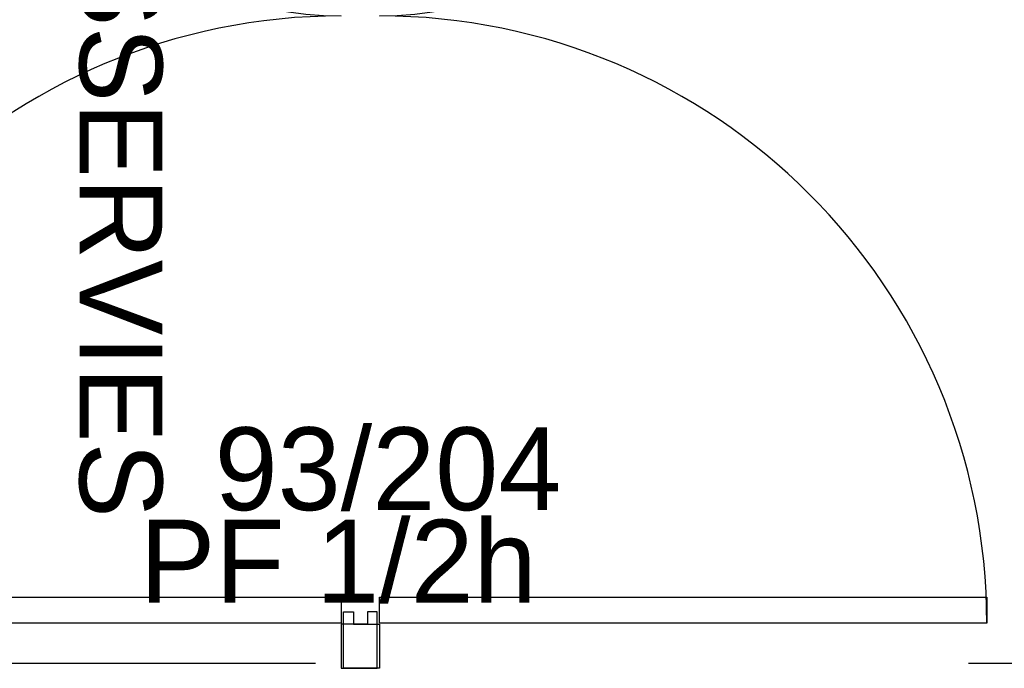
# Model space of a CAD drawing. Header units: millimetres. Extents: x -15 to 127, y -65 to 67.
# Tile 416 of 476: x 113.6499 to 113.8006, y 29.875 to 29.9743. Entities that reach past the tile are written whole.
import ezdxf

# ---------------------------------------------------------------- set-up
doc = ezdxf.new("R2010")
doc.units = ezdxf.units.MM
doc.header["$MEASUREMENT"] = 0
doc.linetypes.add('PC_DASH_2', pattern=[0.125, 0.05555555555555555, -0.06944444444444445])
doc.layers.add('Calque 5', color=7, linetype='Continuous')
doc.styles.get("Standard").update_dxf_attribs({"font": 'BKANT.TTF'})

# ---------------------------------------------------------------- blocks, each defined once
blk = doc.blocks.new('PD_31256')
at = {"layer": 'Calque 5', "color": 0}
for points in [[(46.16075546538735, -36.89224733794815), (46.16625546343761, -36.89224733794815), (46.16625546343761, -36.9008333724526), (46.16475546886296, -36.9008333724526), (46.16475546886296, -36.8989935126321), (46.16075546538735, -36.89899352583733), (46.16075546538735, -36.89224733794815)], [(46.160754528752, -37.04086159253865), (46.160754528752, -37.04486159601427), (46.06775455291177, -37.04486159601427), (46.06775455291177, -37.04086159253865), (46.160754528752, -37.04086159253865)], [(46.16075451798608, -37.05175906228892), (46.16625451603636, -37.05175906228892), (46.16625451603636, -37.04312535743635), (46.1647545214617, -37.04312535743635), (46.1647545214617, -37.04497543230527), (46.16075451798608, -37.04497544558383), (46.16075451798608, -37.05175906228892)]]:
    blk.add_lwpolyline(points, dxfattribs=at)
for centre, radius, start, end in [((46.16075547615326, -36.89886147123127), 0.05299999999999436, 180, 270), ((46.16075451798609, -37.04486143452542), 0.09299997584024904, 90, 180)]:
    blk.add_arc(centre, radius, start, end, dxfattribs=at)
blk = doc.blocks.new('PD_31258')
at = {"layer": 'Calque 5', "color": 0}
for points in [[(46.166601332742, -36.89224733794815), (46.16110133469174, -36.89224733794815), (46.16110133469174, -36.9008333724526), (46.16260132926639, -36.9008333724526), (46.16260132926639, -36.8989935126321), (46.16660133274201, -36.89899352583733), (46.166601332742, -36.89224733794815)], [(46.25960224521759, -37.04086159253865), (46.25960224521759, -37.04486159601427), (46.16660226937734, -37.04486159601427), (46.16660226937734, -37.04086159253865), (46.25960224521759, -37.04086159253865)], [(46.16660228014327, -37.05175906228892), (46.161102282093, -37.05175906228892), (46.161102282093, -37.04312535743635), (46.16260227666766, -37.04312535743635), (46.16260227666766, -37.04497543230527), (46.16660228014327, -37.04497544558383), (46.16660228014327, -37.05175906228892)]]:
    blk.add_lwpolyline(points, dxfattribs=at)
for centre, radius, start, end in [((46.16660132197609, -36.89886147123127), 0.05300000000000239, 270, 0), ((46.16660228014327, -37.04486143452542), 0.09299997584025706, 0, 90)]:
    blk.add_arc(centre, radius, start, end, dxfattribs=at)
blk = doc.blocks.new('PD_32602')
at = {"layer": 'Calque 5', "color": 0}
for points in [[(46.16075546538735, -36.89224733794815), (46.16625546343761, -36.89224733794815), (46.16625546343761, -36.9008333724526), (46.16475546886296, -36.9008333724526), (46.16475546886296, -36.8989935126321), (46.16075546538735, -36.89899352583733), (46.16075546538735, -36.89224733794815)], [(46.160754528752, -37.04086159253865), (46.160754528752, -37.04486159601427), (46.06775455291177, -37.04486159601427), (46.06775455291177, -37.04086159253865), (46.160754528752, -37.04086159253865)], [(46.16075451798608, -37.05175906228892), (46.16625451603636, -37.05175906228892), (46.16625451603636, -37.04312535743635), (46.1647545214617, -37.04312535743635), (46.1647545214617, -37.04497543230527), (46.16075451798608, -37.04497544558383), (46.16075451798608, -37.05175906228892)]]:
    blk.add_lwpolyline(points, dxfattribs=at)
for centre, radius, start, end in [((46.16075547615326, -36.89886147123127), 0.05299999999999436, 180, 270), ((46.16075451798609, -37.04486143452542), 0.09299997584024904, 90, 180)]:
    blk.add_arc(centre, radius, start, end, dxfattribs=at)
blk = doc.blocks.new('PD_32604')
at = {"layer": 'Calque 5', "color": 0}
for points in [[(46.166601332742, -36.89224733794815), (46.16110133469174, -36.89224733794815), (46.16110133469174, -36.9008333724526), (46.16260132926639, -36.9008333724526), (46.16260132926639, -36.8989935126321), (46.16660133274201, -36.89899352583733), (46.166601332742, -36.89224733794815)], [(46.25960224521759, -37.04086159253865), (46.25960224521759, -37.04486159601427), (46.16660226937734, -37.04486159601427), (46.16660226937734, -37.04086159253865), (46.25960224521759, -37.04086159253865)], [(46.16660228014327, -37.05175906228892), (46.161102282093, -37.05175906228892), (46.161102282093, -37.04312535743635), (46.16260227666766, -37.04312535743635), (46.16260227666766, -37.04497543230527), (46.16660228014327, -37.04497544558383), (46.16660228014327, -37.05175906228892)]]:
    blk.add_lwpolyline(points, dxfattribs=at)
for centre, radius, start, end in [((46.16660132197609, -36.89886147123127), 0.05300000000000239, 270, 0), ((46.16660228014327, -37.04486143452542), 0.09299997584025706, 0, 90)]:
    blk.add_arc(centre, radius, start, end, dxfattribs=at)

msp = doc.modelspace()

# ---------------------------------------------------------------- linework, layer by layer
at = {"layer": 'Calque 5', "color": 0, "linetype": 'PC_DASH_2'}
msp.add_line((111.7951603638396, 29.87580880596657), (114.5518720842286, 29.87580880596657), dxfattribs=at)
msp.add_line((111.7951603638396, 29.87580880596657), (114.5518720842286, 29.87580880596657), dxfattribs=at)

# ---------------------------------------------------------------- block references
at = {"layer": 'Calque 5'}
for name in ['PD_31256', 'PD_32602', 'PD_31258', 'PD_32604']:
    msp.add_blockref(name, (67.5383568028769, 66.9267819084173), dxfattribs=at)

# ---------------------------------------------------------------- texts
at = {"layer": 'Calque 5', "color": 0, "insert": (113.6717150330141, 29.99642513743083), "char_height": 0.01267795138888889, "width": 0.1058333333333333, "attachment_point": 1, "rotation": 270}
msp.add_mtext('{\\fArial|b0|i0|c0|p34;\\W0.98;ASSERVIES}', dxfattribs=at)
msp.add_mtext('{\\fArial|b0|i0|c0|p34;\\W0.98;ASSERVIES}', dxfattribs=at)
at = {"layer": 'Calque 5', "color": 0, "char_height": 0.01267795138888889, "attachment_point": 1}
for s, insert, width in [('{\\fArial|b0|i0|c0|p34;\\W0.98;93/204}', (113.6797236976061, 29.91191575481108), 0.05291666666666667), ('{\\fArial|b0|i0|c0|p34;\\W0.98;93/204}', (113.6797236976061, 29.91191575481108), 0.05291666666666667), ('{\\fArial|b0|i0|c0|p34;\\W0.98;PF 1/2h}', (113.6682511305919, 29.89777587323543), 0.07055555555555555), ('{\\fArial|b0|i0|c0|p34;\\W0.98;PF 1/2h}', (113.6682511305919, 29.89777587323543), 0.07055555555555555)]:
    msp.add_mtext(s, dxfattribs=dict(at, insert=insert, width=width))

doc.saveas('drawing.dxf')
